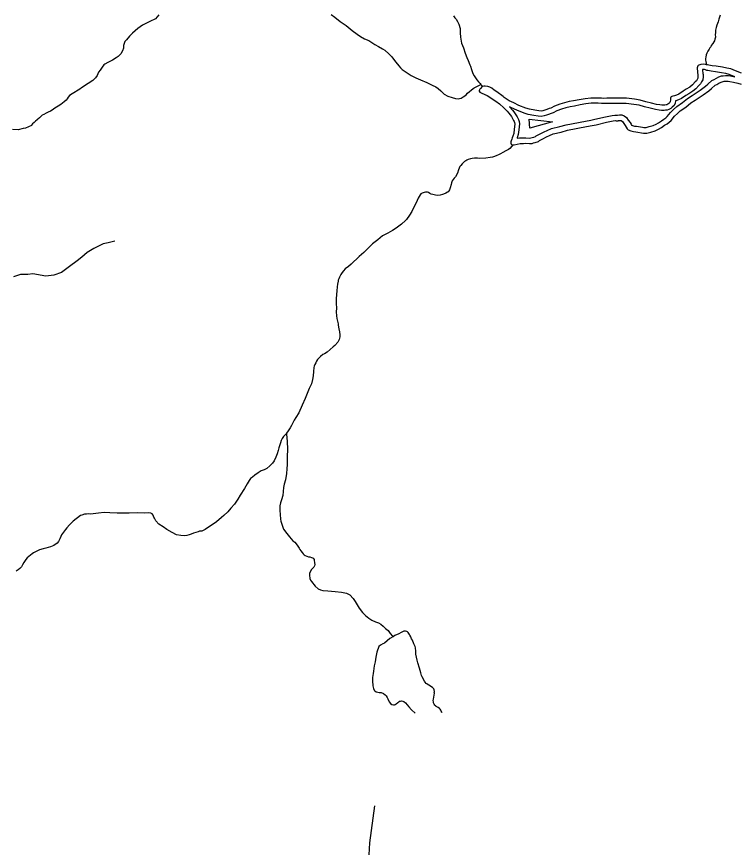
# Model space of a CAD drawing. Extents: x 2220236 to 2384410, y 720751 to 894131.
# Drawn here: x 2276076 to 2280636, y 819421 to 824683 of the extents above; entities that cross this region are included whole.
import ezdxf

# ---------------------------------------------------------------- set-up
doc = ezdxf.new("R2010")
doc.units = 0
doc.layers.add('Default', color=7, linetype='Continuous')

msp = doc.modelspace()

# ---------------------------------------------------------------- linework, layer by layer
at = {"layer": 'Default'}
for points in [[(2276973.7, 824694.9), (2276954.2, 824669.1), (2276916.5, 824652.5), (2276870.7, 824629.8), (2276840.7, 824608.1), (2276807.3, 824577.6), (2276789.2, 824559.3), (2276769.4, 824537.4), (2276759.7, 824525.5), (2276755.5, 824513.1), (2276751.9, 824501.1), (2276750, 824484.7), (2276744.3, 824466.8), (2276734.5, 824448.9), (2276716.4, 824430.3), (2276704.4, 824422.3), (2276680.8, 824408.1), (2276651, 824392.3), (2276633, 824382.2), (2276627.1, 824378), (2276615.3, 824363.5), (2276603.4, 824345.7), (2276593.3, 824331.2), (2276583.7, 824311.7), (2276573.6, 824297.1), (2276557.8, 824279.4), (2276528.2, 824261.3), (2276486.3, 824232.7), (2276474.3, 824224.7), (2276426.5, 824196.2), (2276410.9, 824185.7), (2276400.8, 824173.8), (2276395.3, 824164), (2276388.9, 824156), (2276377.2, 824143.8), (2276355.5, 824127.2), (2276337.3, 824116.7), (2276317.7, 824105), (2276299.7, 824092.9), (2276289.7, 824084.9), (2276275.8, 824078.6), (2276261.9, 824072.3), (2276248.3, 824064.4), (2276238, 824060.7), (2276228, 824051.7), (2276220, 824043.7), (2276210.3, 824035.7), (2276206.3, 824031.8), (2276194.3, 824022.3), (2276186.6, 824014.2), (2276176.5, 824005.2), (2276168.8, 823997.2), (2276168.8, 823995.6)], [(2278063.4, 824696.9), (2278085.6, 824679.1), (2278119.5, 824653.1), (2278158, 824626.1), (2278196.1, 824596.4), (2278226.4, 824572.2), (2278248.7, 824557), (2278274.7, 824542.3), (2278300.7, 824531.3), (2278320.8, 824519.4), (2278338.9, 824507.5), (2278363.2, 824493.9), (2278387.2, 824480.3), (2278401.4, 824470.2), (2278427.5, 824448.3), (2278445.8, 824428.2), (2278457.7, 824414.9), (2278471.7, 824394.9), (2278490.3, 824373.2), (2278500.2, 824360.5), (2278512.4, 824348.8), (2278536.3, 824332.9), (2278568.7, 824311.6), (2278598.9, 824295.5), (2278626.8, 824284.1), (2278667.1, 824266.2), (2278685, 824258.3), (2278701.2, 824250.8), (2278724.9, 824238.8), (2278739.5, 824229.3), (2278755.3, 824215.2), (2278761.3, 824206.9), (2278777.5, 824193.4), (2278799.8, 824181.5), (2278827.9, 824171.7), (2278849.7, 824165.7), (2278866.1, 824164.4), (2278873.7, 824165.8), (2278884.9, 824168.9), (2278897.5, 824176.2), (2278907.5, 824182.5), (2278915.8, 824188.9), (2278925.2, 824198.6), (2278937.5, 824210.4), (2278947.6, 824218.4), (2278961.2, 824229), (2278967.5, 824232.8), (2278978.5, 824239.1), (2278991.1, 824245.4), (2279009.3, 824254.9)], [(2278835.9, 824688.1), (2278843.9, 824676.5), (2278852.2, 824666.5), (2278862.1, 824652.5), (2278870.2, 824634.9), (2278878.6, 824608.5), (2278879, 824580.6), (2278881.3, 824552.7), (2278887.5, 824516.5), (2278899.6, 824485.1), (2278909.8, 824453.1), (2278920, 824425), (2278928.5, 824405.1), (2278938.7, 824379.3), (2278942.5, 824369.4), (2278949, 824349.6), (2278958.9, 824323.2), (2278967.2, 824309.9), (2278975.4, 824295.9), (2278983.3, 824283.3), (2278993.6, 824271.6), (2279003.5, 824261.6)], [(2280520.9, 824691.9), (2280513.2, 824667.5), (2280507.2, 824649.6), (2280499.6, 824629.1), (2280495.6, 824613.7), (2280492, 824597.4), (2280492.4, 824581.7), (2280490.1, 824569.6), (2280490.5, 824553.2), (2280488.2, 824541.7), (2280484.4, 824531), (2280480.6, 824522.9), (2280474.5, 824513.2), (2280464.8, 824501.2), (2280461, 824493.1), (2280454.9, 824485), (2280450.8, 824476.9), (2280443, 824464.6), (2280437.2, 824452.6), (2280433.4, 824441.2), (2280429.4, 824426.5), (2280427.7, 824419), (2280427.8, 824408.5), (2280429.5, 824398.6), (2280431.9, 824388.7), (2280433.7, 824379.5)], [(2280433.7, 824379.5), (2280427.8, 824380.6), (2280416.1, 824382.5), (2280398, 824380.3), (2280385.8, 824376.6), (2280381.8, 824374), (2280379.8, 824372.4), (2280377.4, 824366.9), (2280376.3, 824360.4), (2280376.1, 824352.2), (2280377.2, 824340.7), (2280378.2, 824329.8), (2280377.9, 824329.8), (2280379.9, 824315), (2280380.7, 824304.5), (2280378.8, 824293.7), (2280375.1, 824286.6), (2280370.3, 824278.5), (2280362.9, 824270.5), (2280345.1, 824251.8), (2280329.1, 824238.4), (2280305.5, 824224.1), (2280286.6, 824211.4), (2280260, 824193.9), (2280245.7, 824187.6), (2280231.9, 824183), (2280222, 824180.6), (2280216, 824179), (2280211.7, 824176.8), (2280210.1, 824175.2), (2280208, 824168.7), (2280206.9, 824162.8), (2280206.4, 824154.6), (2280204.6, 824146.5), (2280202.1, 824141), (2280196.1, 824134.5), (2280190.8, 824130.4), (2280184.5, 824126.6), (2280178.9, 824125), (2280172.3, 824124.2), (2280165.7, 824123.7), (2280152.6, 824123.9), (2280139.8, 824124.9), (2280118.2, 824127.9), (2280086.3, 824135.8), (2280052, 824145.7), (2280016.1, 824155.3), (2279980.2, 824161), (2279928.2, 824167.9), (2279882.3, 824167.9), (2279858.3, 824167.8), (2279804.2, 824167.2), (2279784.2, 824166.7), (2279772, 824166.9), (2279752.4, 824168.3), (2279734.3, 824168.7), (2279704.2, 824168.3), (2279668, 824164.2), (2279630.5, 824157.7), (2279594.6, 824150.9), (2279566.6, 824146.6), (2279536.6, 824139), (2279508.9, 824130.7), (2279474.5, 824118.3), (2279451, 824105.7), (2279441.1, 824101.6), (2279424.9, 824095.4), (2279413, 824091.7), (2279401.1, 824087.7), (2279390.2, 824086.3), (2279375.2, 824087.6), (2279349, 824091.4), (2279316.3, 824097.6), (2279292.9, 824104.7), (2279248.9, 824122), (2279216.5, 824137.4), (2279188.5, 824151.1), (2279156.5, 824173.1), (2279150.4, 824177.5), (2279110.3, 824206.9), (2279093.8, 824218.7), (2279078, 824230.5), (2279066, 824238.3), (2279052, 824242.5), (2279036, 824244.5), (2279027.8, 824244), (2279017.6, 824242.6)], [(2280427.6, 824347.1), (2280422.2, 824348.2), (2280415.5, 824349.2), (2280409.5, 824348.5), (2280410, 824343.9), (2280411.9, 824324.1), (2280412.7, 824318.4), (2280413.8, 824302.9), (2280410.4, 824283), (2280403.9, 824270.6), (2280396.9, 824258.8), (2280387, 824248), (2280367.7, 824227.7), (2280348.4, 824211.5), (2280323.3, 824196.3), (2280304.8, 824183.9), (2280275.8, 824164.8), (2280257.6, 824156.8), (2280241, 824151.3), (2280239.1, 824150.8), (2280239.1, 824150), (2280236, 824136.2), (2280230.1, 824122.6), (2280218.4, 824110.1), (2280209.5, 824103.2), (2280197.5, 824096), (2280185.3, 824092.6), (2280175.7, 824091.4), (2280166.7, 824090.7), (2280151.1, 824091), (2280136.3, 824092.1), (2280112, 824095.5), (2280077.7, 824104), (2280043.2, 824114), (2280009.3, 824123), (2279975.4, 824128.4), (2279926, 824135), (2279882.4, 824135), (2279858.6, 824134.8), (2279804.8, 824134.3), (2279784.3, 824133.7), (2279770.5, 824134), (2279750.9, 824135.4), (2279734.2, 824135.7), (2279706.3, 824135.4), (2279672.7, 824131.5), (2279636.3, 824125.3), (2279600.2, 824118.4), (2279573.2, 824114.2), (2279545.4, 824107.2), (2279519.2, 824099.4), (2279488, 824088.1), (2279465, 824075.8), (2279453.2, 824071), (2279435.7, 824064.2), (2279423.1, 824060.3), (2279408.6, 824055.4), (2279390.9, 824053.1), (2279371.4, 824054.8), (2279343.5, 824058.9), (2279308.5, 824065.6), (2279282.1, 824073.5), (2279235.8, 824091.7), (2279202.1, 824107.7), (2279189, 824114.2)], [(2280614, 824303.7), (2280577.3, 824318.4), (2280556.4, 824323), (2280529.7, 824328.3), (2280490.7, 824333.9), (2280464.2, 824337.8), (2280442.5, 824341.8), (2280436.1, 824343.3), (2280427.6, 824347.1)], [(2280656.3, 824326.7), (2280618.2, 824340.6), (2280588, 824352.7), (2280563.8, 824358.1), (2280535.7, 824363.6), (2280495.8, 824369.4), (2280470, 824373.2), (2280449.7, 824376.9), (2280441.9, 824378.7), (2280433.7, 824379.5)], [(2279238.5, 823914.3), (2279253.5, 823917.8), (2279278.5, 823917.2), (2279293.5, 823918), (2279316.2, 823916), (2279325.4, 823917.1), (2279332.6, 823919.3), (2279343.5, 823921.2), (2279355, 823925.7), (2279359.2, 823929), (2279384.5, 823942.9), (2279409, 823954.9), (2279427.8, 823964.1), (2279455.2, 823975.6), (2279507.4, 823988.3), (2279548.4, 823999.2), (2279669.4, 824022.5), (2279704.6, 824028.9), (2279729.9, 824034.7), (2279796.3, 824049.9), (2279839, 824058.4), (2279854.7, 824061.1), (2279864.3, 824060.9), (2279868.2, 824060.8), (2279871.8, 824060.8), (2279872.3, 824060.9), (2279884.8, 824063.1), (2279899.3, 824062.8), (2279913.3, 824056.6), (2279929, 824044.8), (2279940.5, 824028.6), (2279951.2, 824013.6), (2279957.8, 824002.6), (2279960.9, 823997.5), (2279967.3, 823994.5), (2279980, 823991.9), (2279992.9, 823990.1), (2280005.2, 823988.1), (2280029.8, 823984.3), (2280039.3, 823982.8), (2280053.5, 823982.5), (2280072.4, 823987.9), (2280097.6, 823994.7), (2280115.5, 824003.2), (2280130.6, 824011.8), (2280149.5, 824025.3), (2280165.6, 824036.1), (2280178, 824044.4), (2280185.7, 824051.1), (2280206.6, 824077.2), (2280226.7, 824096.8), (2280246.7, 824114.8), (2280282.9, 824139.8), (2280315.2, 824166.6), (2280344.5, 824185.8), (2280393.6, 824218), (2280427.4, 824242.9), (2280442.2, 824255.6), (2280468.8, 824279), (2280482, 824286), (2280497, 824294.6), (2280513.2, 824301.9), (2280530.1, 824308.5), (2280540.8, 824309.8), (2280553.6, 824311.8), (2280573.6, 824310.2), (2280586, 824309.1), (2280614, 824303.7)], [(2279017.6, 824242.6), (2279005.8, 824229.7), (2279001.8, 824223.9), (2279000.1, 824220), (2278998.3, 824214.1), (2278998.3, 824211.8), (2279002.1, 824206.8), (2279006.3, 824204.1), (2279016, 824200), (2279048.9, 824185.2), (2279104.5, 824148.9), (2279126.5, 824132.1), (2279154.5, 824107.6), (2279175, 824085.2), (2279185.3, 824073.5), (2279193.3, 824063.5), (2279201.6, 824051.8), (2279211.7, 824035.8), (2279215.8, 824027.6), (2279219.6, 824020.3), (2279222.1, 824013.7), (2279223.9, 824003.8), (2279220.2, 823971.7), (2279216.4, 823945.6), (2279210.5, 823927.6), (2279206.7, 823917.9), (2279204.9, 823909.7), (2279201, 823897.7), (2279198.9, 823891.8), (2279198.5, 823887.9), (2279198.7, 823883.6), (2279200.9, 823878), (2279203.2, 823875.3), (2279205.1, 823873.6), (2279211.7, 823873.5)], [(2279003.5, 824261.6), (2279009.3, 824254.9)], [(2279009.3, 824254.9), (2279011.5, 824251.6), (2279013.8, 824248.2), (2279017.6, 824242.6)], [(2279211.7, 823873.5), (2279219.2, 823873.3), (2279237.3, 823877.9), (2279257.1, 823882.4), (2279279.1, 823881.9), (2279292.9, 823882.6), (2279316.8, 823880.5), (2279332.9, 823882.5), (2279340.8, 823884.9), (2279353, 823887), (2279372.8, 823894.8), (2279378.8, 823899.5), (2279400.7, 823911.6), (2279424.6, 823923.2), (2279442.5, 823932), (2279466.3, 823942), (2279516.1, 823954.1), (2279556.3, 823964.8), (2279675.8, 823987.9), (2279711.7, 823994.3), (2279737.8, 824000.4), (2279803.7, 824015.4), (2279845.5, 824023.7), (2279857.3, 824025.8), (2279863.6, 824025.6), (2279867.5, 824025.5), (2279875.4, 824025.4), (2279879.3, 824026.3), (2279887.6, 824027.8), (2279891.5, 824027.7), (2279895.4, 824026), (2279903.5, 824019.9), (2279911.7, 824008.2), (2279921.6, 823994.2), (2279927.7, 823984.3), (2279934.3, 823973.3), (2279940.1, 823968.3), (2279956, 823960.7), (2279974, 823957.1), (2279987.7, 823955.2), (2279999.8, 823953.3), (2280024.3, 823949.5), (2280036.1, 823947.6), (2280058.1, 823947.1), (2280081.8, 823953.9), (2280109.9, 823961.5), (2280131.7, 823971.9), (2280149.6, 823982), (2280169.6, 823996.3), (2280185.3, 824006.8), (2280199.6, 824016.4), (2280211.3, 824026.6), (2280232.8, 824053.4), (2280250.9, 824071.1), (2280268.6, 824087.1), (2280304.2, 824111.6), (2280336.2, 824138.2), (2280363.8, 824156.3), (2280413.7, 824189.1), (2280449.3, 824215.2), (2280465.4, 824229), (2280489.1, 824249.8), (2280499, 824255.2), (2280513, 824263.1), (2280526.9, 824269.4), (2280538.8, 824274), (2280545.7, 824274.9), (2280554.9, 824276.3), (2280570.6, 824275), (2280581.1, 824274.1), (2280605.6, 824269.4), (2280633.3, 824262.2), (2280652.9, 824256.9)], [(2279189, 824114.2), (2279208, 824092.5), (2279217, 824081.3), (2279226.2, 824068.4), (2279237.6, 824050.4), (2279242.3, 824041), (2279246.7, 824032.4), (2279250.8, 824021.5), (2279253.8, 824004.7), (2279249.7, 823967.9), (2279245.4, 823938.7), (2279238.4, 823917.6), (2279237.6, 823915.7)], [(2279318.6, 823977.4), (2279314.5, 824035.8), (2279461.3, 824018.3), (2279318.6, 823977.4)], [(2276168.8, 823995.6), (2276150.9, 823987.7), (2276132.7, 823977.6), (2276116.9, 823975.3), (2276084.9, 823968.8), (2276048.9, 823970.2)], [(2279211.7, 823873.5), (2279204.3, 823864.8), (2279192.5, 823849.3), (2279182.5, 823842.9), (2279166.6, 823835.1), (2279148.7, 823824.9), (2279132.7, 823816.1), (2279120.8, 823810.8), (2279108.9, 823806.1), (2279095, 823799.8), (2279083.1, 823795.8), (2279067.3, 823793.8), (2279041, 823789.5), (2279003.2, 823787.6), (2278987.2, 823788.9), (2278969.2, 823789.3), (2278953, 823787), (2278943.2, 823784.9), (2278929.3, 823780.3), (2278919.4, 823776.2), (2278913.4, 823772.4), (2278905.4, 823766.7), (2278901.4, 823762.8), (2278891.7, 823753.8), (2278881.6, 823741.9), (2278876.2, 823735.5), (2278871.7, 823725.7), (2278867.9, 823714.3), (2278860.3, 823693.8), (2278848.3, 823671.1), (2278840.2, 823661.4), (2278828.4, 823645.3), (2278822.6, 823633.9), (2278820.7, 823621.8), (2278815.1, 823601.3), (2278811.2, 823589.2), (2278807.4, 823581.8), (2278804.1, 823576.9), (2278799.1, 823573.7), (2278787.5, 823567.4), (2278773.2, 823561.1), (2278765.6, 823559), (2278751.4, 823555), (2278737.6, 823553.7), (2278723.2, 823555), (2278705.3, 823558.6), (2278695.5, 823562.1), (2278687.4, 823566.2), (2278677.4, 823572.3), (2278672.8, 823573.1), (2278665.3, 823574.2), (2278659.3, 823573.3), (2278651.4, 823571.9), (2278644.5, 823570.4), (2278637.3, 823568.2), (2278629.9, 823563.5), (2278625.6, 823557.6), (2278613.6, 823535.9), (2278605.8, 823521.3), (2278595.1, 823498.6), (2278584.2, 823475.8), (2278571.9, 823451.5), (2278558.3, 823429.5), (2278539, 823401.3), (2278533.3, 823394.9), (2278507.3, 823372.5), (2278473.6, 823346), (2278449.7, 823331.7), (2278421.5, 823315.9), (2278388, 823297.9), (2278358.3, 823272.9), (2278324.6, 823246.7), (2278304.5, 823229.1), (2278269, 823192.8), (2278239.3, 823166.5), (2278190.4, 823118.9), (2278171.7, 823103.9), (2278151.8, 823089.6), (2278140, 823077.3), (2278132.3, 823067), (2278123.8, 823054.7), (2278115.6, 823036.9), (2278111.8, 823027.1), (2278108.3, 823018.3), (2278106.5, 823010.8), (2278102.9, 822992.8), (2278100.9, 822976.5), (2278099, 822951.3), (2278095.7, 822901.1), (2278095.7, 822871), (2278096.1, 822840.5), (2278094.3, 822816.9), (2278096.7, 822792.9), (2278098.7, 822776.5), (2278105.1, 822751.1), (2278107.2, 822741.2), (2278107.4, 822735.3)], [(2276695.6, 823264.2), (2276654.3, 823254.3), (2276622.8, 823248.4), (2276563.8, 823218.9), (2276520.5, 823193.3), (2276487.1, 823163.8), (2276457.6, 823140.1), (2276410.4, 823104.7), (2276359.2, 823067.3), (2276310, 823049.6), (2276260.8, 823043.7), (2276178.4, 823057.5), (2276146.3, 823053.2), (2276100.3, 823052.8), (2276056.7, 823038.5)], [(2278107.4, 822735.3), (2278109.3, 822720.5), (2278113.5, 822700.7), (2278115.7, 822695.1), (2278117.8, 822668.8), (2278117.9, 822659), (2278114, 822642.6), (2278106.1, 822627.1), (2278086.6, 822604.5), (2278076.6, 822596.5), (2278038.5, 822562.2), (2278021.9, 822553.4), (2278011, 822548), (2277995, 822535.9), (2277981.2, 822521.4), (2277977.2, 822515.9), (2277971.4, 822505.2), (2277965.3, 822495.5), (2277959.5, 822485.8), (2277955.7, 822475.4), (2277953.5, 822465.6), (2277952, 822441.7), (2277950.1, 822413.2), (2277944.4, 822391), (2277938.6, 822363.2), (2277924.9, 822333.3), (2277899.3, 822270.6), (2277879.7, 822228.3), (2277858.4, 822178.9), (2277840.7, 822150.4), (2277828.6, 822134.3), (2277813.1, 822100.1), (2277803.3, 822083.9), (2277791.4, 822066.2), (2277781.6, 822051.6), (2277780.6, 822050)], [(2277780.6, 822050), (2277772.5, 822040.3), (2277761.8, 822030), (2277754, 822017.7), (2277747.9, 822005.7), (2277742.3, 821989.4), (2277736.3, 821971.5), (2277732.4, 821957.5), (2277728.8, 821941.2), (2277720.9, 821921), (2277712.8, 821898.9), (2277703.2, 821877.1), (2277691.4, 821860.9), (2277676.3, 821843.9), (2277655.6, 821828.9), (2277639.7, 821820), (2277621.8, 821812.2), (2277601.9, 821800.5), (2277580.3, 821786.2), (2277566.3, 821774), (2277554.3, 821763.7), (2277544.5, 821751.5), (2277532.6, 821731.4), (2277514.9, 821701.2), (2277489.1, 821659.1), (2277473.5, 821633.2), (2277451.5, 821602.5), (2277430, 821576.7), (2277410.2, 821554.2), (2277384.4, 821530.1), (2277370.7, 821518.3), (2277339, 821491.7), (2277267.5, 821443.3), (2277245.7, 821432.9), (2277231.2, 821431), (2277223.6, 821428.5), (2277193.9, 821418.6), (2277179.6, 821412.3), (2277165.8, 821408.4), (2277151.6, 821403.7), (2277133.8, 821401.8), (2277113.9, 821403.9), (2277085.8, 821409.4), (2277059.5, 821423), (2277025.4, 821442.4), (2277001.5, 821458.7), (2276975.3, 821476.3), (2276955.1, 821498), (2276946.9, 821513.9), (2276942.8, 821520.6), (2276938.7, 821532.1), (2276932.7, 821540.5), (2276924.6, 821546.2), (2276910.5, 821548.1), (2276882.6, 821545.4), (2276838.7, 821547.3), (2276786.5, 821545.1), (2276710.4, 821545.7), (2276664.5, 821547.6), (2276628.5, 821549), (2276592.7, 821546.5), (2276576.6, 821544.5), (2276558.5, 821542.3), (2276544.7, 821540.3), (2276532.9, 821540.5), (2276516.8, 821539.9), (2276505, 821540.1), (2276486.8, 821533.9), (2276478.9, 821530.2), (2276432.5, 821495), (2276409.4, 821471.6), (2276393.6, 821453.2), (2276383.6, 821442.6), (2276371.7, 821424.8), (2276359.9, 821408.6), (2276354.1, 821398.9), (2276348.5, 821382.6), (2276340.3, 821366.4), (2276332.6, 821356.7), (2276310.6, 821340.8), (2276289.1, 821332.4), (2276261.1, 821323.8), (2276243, 821320.2), (2276220.8, 821313.1), (2276195, 821301.5), (2276183.4, 821295.2), (2276173.1, 821288.9), (2276163.4, 821280.9), (2276143.4, 821263.2), (2276133.6, 821252.6), (2276121.8, 821234.2), (2276113.9, 821218.6), (2276106.1, 821206.6), (2276096.1, 821196), (2276086.1, 821188), (2276072.4, 821178.4)], [(2277780.6, 822050), (2277783.9, 822018.1), (2277785.8, 822001.7), (2277786.1, 821982), (2277786.4, 821967.9), (2277786.8, 821936), (2277784.7, 821915.4), (2277784.9, 821891.8), (2277785.4, 821854.1), (2277783.8, 821826.2), (2277779.9, 821795.8), (2277774.2, 821755.9), (2277766.4, 821729.8), (2277762.7, 821707.6), (2277757.1, 821657.9), (2277749.2, 821629.2), (2277743.6, 821611.2), (2277739.6, 821591.6), (2277738, 821563.1), (2277740.1, 821537.5), (2277742.5, 821507.3), (2277744.8, 821495.8), (2277761.2, 821445.2), (2277783.5, 821416.2), (2277799.5, 821396.2), (2277821.7, 821371.8), (2277833.6, 821361.7), (2277848, 821344.4), (2277860, 821324.5), (2277866.1, 821316.1), (2277872.2, 821308.5), (2277880.4, 821296.8), (2277885.5, 821289.5), (2277892.3, 821282.8), (2277898.4, 821278.4), (2277910.2, 821274.9), (2277920.6, 821270.7), (2277924.5, 821270.6), (2277928.7, 821268.9), (2277938.5, 821265.4), (2277944.7, 821263.7), (2277948.6, 821261), (2277954.7, 821253.6), (2277955.5, 821247.7), (2277958.8, 821231.2), (2277958.9, 821221.4), (2277957.1, 821213.2), (2277953, 821205.1), (2277939.5, 821189), (2277929.4, 821175.4), (2277925.6, 821164.7), (2277925.7, 821153.2), (2277927.9, 821132.8), (2277932.3, 821122.9), (2277938, 821112.9), (2277962, 821083.6), (2277981.3, 821067.7), (2277995.9, 821061.5), (2278010.3, 821058), (2278042.4, 821054), (2278088.5, 821050.8), (2278128.5, 821045.7), (2278160.8, 821039.4), (2278180.6, 821029.2), (2278203.1, 821005.8), (2278214.8, 820987.5), (2278227.2, 820965.9), (2278239.5, 820946), (2278261.6, 820918.3), (2278279.6, 820899.9), (2278301.9, 820882.4), (2278320, 820870.5), (2278342.4, 820858.6), (2278362.3, 820853.2), (2278376.2, 820844.7), (2278392.6, 820831.3), (2278406.4, 820816.9), (2278422.6, 820803.4), (2278436.6, 820785.1), (2278450.7, 820769.4), (2278456.2, 820766.7)], [(2278456.2, 820766.7), (2278434, 820754), (2278400.3, 820724.5), (2278390.3, 820719.8), (2278374.4, 820711.9), (2278363.4, 820704), (2278350.9, 820668.1), (2278345.3, 820635.5), (2278340.1, 820606.7), (2278335.6, 820581.5), (2278329.7, 820547.2), (2278328.4, 820531.5), (2278326.2, 820519.4), (2278324.6, 820507), (2278324.4, 820499.8), (2278324.2, 820489), (2278324.7, 820481.7), (2278324.6, 820475.2), (2278325.7, 820464.3), (2278326.8, 820455.4), (2278328.3, 820447.2), (2278330.7, 820437.3), (2278335.1, 820427.4), (2278338.9, 820422.4), (2278347.3, 820417.3), (2278357.4, 820414.5), (2278366.3, 820412.6), (2278379, 820411.7), (2278393, 820406.5), (2278403.3, 820398.1), (2278411.4, 820390.4), (2278417.4, 820380.4), (2278421.2, 820372.2), (2278429.7, 820353.9), (2278437.6, 820342.3), (2278446, 820336.5), (2278456.2, 820334.7), (2278464, 820334.5), (2278468, 820336.7), (2278473.7, 820340.9), (2278483.7, 820348.9), (2278489.7, 820352.7), (2278495.6, 820356.8), (2278500.9, 820358.4), (2278507.8, 820358.9), (2278515.7, 820357.1), (2278521.5, 820355.3), (2278531.8, 820346.9), (2278553.9, 820321.2), (2278570.3, 820303.5), (2278592.8, 820281)], [(2278763.4, 820283.1), (2278762.2, 820287.4), (2278759, 820294.6), (2278755.9, 820301.3), (2278751.8, 820307.3), (2278747.9, 820311.3), (2278739.8, 820317.3), (2278731.7, 820321.4), (2278727.5, 820324.2), (2278723.6, 820327.5), (2278721.7, 820329.2), (2278717.9, 820333.2), (2278714, 820338.2), (2278710.6, 820346.5), (2278709.4, 820353.1), (2278708.6, 820361.3), (2278709.5, 820371.1), (2278711.3, 820382.5), (2278713.2, 820395), (2278715.2, 820408.7), (2278714.9, 820413), (2278715, 820418.5), (2278714.9, 820429.4), (2278712.7, 820435), (2278708.6, 820439.3), (2278702.8, 820445), (2278680.4, 820458.6), (2278676.9, 820460.3), (2278668.5, 820466.4), (2278664.3, 820470.4), (2278656.2, 820478.1), (2278652.4, 820484.8), (2278638.2, 820512), (2278634.2, 820520.3), (2278629.9, 820536.1), (2278621.7, 820566.4), (2278611.2, 820600.4), (2278607.3, 820615.9), (2278598.9, 820655.5), (2278598.6, 820673.5), (2278596.4, 820694.2), (2278594.3, 820704.1), (2278586.1, 820719.7), (2278576.1, 820742.2), (2278571.7, 820752.1), (2278566.1, 820763.7), (2278559.7, 820775.3), (2278557.5, 820779.3), (2278553.7, 820785.3), (2278549.6, 820791.9), (2278547.7, 820793.6), (2278545.7, 820795.3), (2278540.2, 820797.7), (2278533.7, 820799.5), (2278528.1, 820799.6), (2278521.5, 820799.1), (2278505.6, 820791.2), (2278489.7, 820783.3), (2278465.9, 820773), (2278456.2, 820766.7)], [(2278337.2, 819697.3), (2278305.8, 819461.8), (2278301.3, 819387.8)]]:
    msp.add_lwpolyline(points, dxfattribs=at)

doc.saveas('drawing.dxf')
